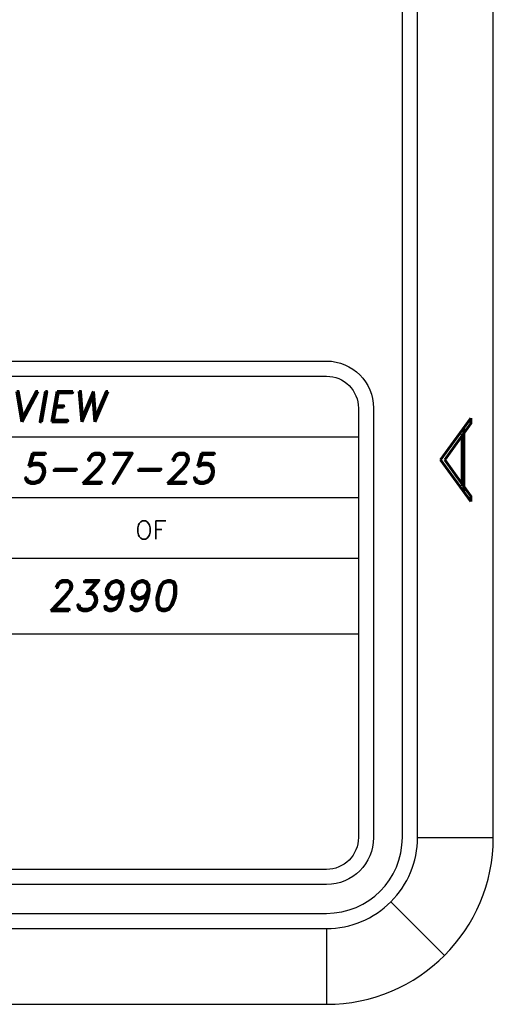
# Model space of a CAD drawing. Header units: inches. Extents: x 220 to 877, y 4 to 174.
# Tile 508 of 656: x 541.4 to 542.96, y 87.75 to 91. Entities that reach past the tile are written whole.
import ezdxf
from ezdxf.enums import TextEntityAlignment as Align

# ---------------------------------------------------------------- set-up
doc = ezdxf.new("R2010")
doc.units = ezdxf.units.IN
doc.header["$LTSCALE"] = 0.5
doc.header["$MEASUREMENT"] = 0
doc.layers.add('SID-M-D', color=42, linetype='Continuous')
doc.layers.add('SID-M-S', color=105, linetype='Continuous')
doc.styles.add('PTI', font='romand.shx', dxfattribs={"oblique": 10})
doc.styles.add('R', font='ROMAND.SHX')
doc.styles.add('ROMANS', font='ROMANS.shx', dxfattribs={"height": 0.125})

# ---------------------------------------------------------------- blocks, each defined once
blk = doc.blocks.new('*U9')
at = {"layer": 'SID-M-S'}
for p, q in [((0.2499999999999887, 6.661338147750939e-16), (0.2499999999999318, 21.99999999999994)), ((0.3, 6.661338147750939e-16), (0.299999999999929, 21.99999999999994)), ((0.55, 6.661338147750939e-16), (0.549999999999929, 21.99999999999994)), ((0.3, 6.661338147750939e-16), (0.55, 6.661338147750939e-16)), ((0.2121320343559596, -0.2121320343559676), (0.3889087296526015, -0.3889087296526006)), ((-34.00000000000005, -0.2500000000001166), (-1.13242748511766e-14, -0.2499999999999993)), ((-34.00000000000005, -0.3000000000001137), (-1.13242748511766e-14, -0.3)), ((-1.13242748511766e-14, -0.3), (2.886579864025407e-15, -0.55)), ((-34.00000000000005, -0.550000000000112), (2.886579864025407e-15, -0.55))]:
    blk.add_line(p, q, dxfattribs=at)
for centre, radius, start, end in [((0, 0), 0.3, 269.9999999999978, 1.272221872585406e-13), ((-1.143529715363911e-14, 6.661338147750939e-16), 0.25, 270, 0), ((1.110223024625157e-15, -1.110223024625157e-15), 0.5499999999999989, 270.0000000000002, 1.850504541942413e-13)]:
    blk.add_arc(centre, radius, start, end, dxfattribs=at)
at = {"layer": 'SID-M-D', "style": 'R', "width": 4}
blk.add_text('A', height=0.09999999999, rotation=90, dxfattribs=at).set_placement((0.4762159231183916, 1.074295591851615))
blk = doc.blocks.new('JM_TITTLE_BOX_SID')
at = {"layer": 'SID-M-S'}
for p, q in [((-6.604933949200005, 1.32165344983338), (0.1049989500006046, 1.32165344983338)), ((-6.604933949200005, 1.121655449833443), (0.1049989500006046, 1.121655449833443)), ((-6.604933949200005, 0.9216574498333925), (0.1049989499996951, 0.9216574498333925)), ((-4.43498749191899, 0.6716599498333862), (0.1049989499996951, 0.6716599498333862))]:
    blk.add_line(p, q, dxfattribs=at)
for points in [[(1.261213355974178e-13, -0.1549984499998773), (-6.499934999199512, -0.1549984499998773, -0.414213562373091), (-6.654933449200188, 1.163513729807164e-13), (-6.654933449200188, 1.416652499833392, -0.4142135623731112), (-6.499934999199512, 1.571650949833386), (1.261213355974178e-13, 1.571650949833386, -0.4142135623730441), (0.1549984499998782, 1.416652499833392), (0.1549984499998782, 1.163513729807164e-13, -0.4142135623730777)], [(1.261213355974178e-13, -0.1049989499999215), (-6.499934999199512, -0.1049989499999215, -0.4142135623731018), (-6.604933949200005, 1.163513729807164e-13), (-6.604933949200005, 1.416652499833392, -0.4142135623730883), (-6.499934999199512, 1.52165144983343), (1.261213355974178e-13, 1.52165144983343, -0.414213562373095), (0.1049989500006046, 1.416652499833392), (0.1049989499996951, 1.163513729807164e-13, -0.414213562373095)]]:
    blk.add_lwpolyline(points, format="xyb", close=True, dxfattribs=at)
at = {"layer": 'SID-M-D', "style": 'ROMANS'}
blk.add_text('OF', height=0.0599994, dxfattribs=at).set_placement((-0.6304765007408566, 0.9841196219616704))
at = {"layer": 'SID-M-D', "style": 'PTI', "oblique": 10}
for tag, p in [('CUSTOMER', (-5.990553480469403, 1.371591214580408)), ('DIEDATAINFO', (-2.18746001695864, 1.371591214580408)), ('PARTDESCRIPTION', (-5.966376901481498, 1.169693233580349)), ('00-00-00', (-1.009105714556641, 1.167793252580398)), ('PARTNUMBER', (-5.81595049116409, 0.9696952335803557)), ('REV', (-3.360356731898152, 0.9696952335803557)), ('SCALE', (-2.520436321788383, 0.9677952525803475)), ('SH', (-0.8571950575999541, 0.9677952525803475)), ('SHX', (-0.4057438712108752, 0.9677952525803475)), ('WTD', (-3.839149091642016, 0.7480887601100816)), ('TOOL', (-2.472915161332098, 0.7480887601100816)), ('JOB', (-0.9225366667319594, 0.7480887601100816))]:
    blk.add_attdef(tag, p, '', height=0.09999900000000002, dxfattribs=at)
blk.add_attdef('BUILT', text='', height=0.2499630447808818, dxfattribs=at).set_placement((-2.336101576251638, 0.2076912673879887), align=Align.CENTER)

msp = doc.modelspace()

# ---------------------------------------------------------------- block references
at = {"layer": 'SID-M-D'}
msp.add_blockref('*U9', (542.4107340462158, 88.30166505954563), dxfattribs=at)
at = {"layer": 'SID-M-S'}
ref = msp.add_blockref('JM_TITTLE_BOX_SID', (542.4107340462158, 88.30166505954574), dxfattribs=at)
ref.add_attrib('00-00-00', '5-27-25', (541.4016283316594, 89.46945831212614), dxfattribs={"layer": 'SID-M-D', "height": 0.09999900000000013, "style": 'PTI', "oblique": 9.999999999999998})
ref.add_attrib('JOB', '23990', (541.4881973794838, 89.04975381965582), dxfattribs={"layer": 'SID-M-D', "height": 0.09999900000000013, "style": 'PTI', "oblique": 9.999999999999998})
ref.add_attrib('DIEDATAINFO', 'SIDE ELEVATION VIEW', (540.2232740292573, 89.67325627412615), dxfattribs={"layer": 'SID-M-D', "height": 0.09999900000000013, "style": 'PTI', "oblique": 9.999999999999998})

doc.saveas('drawing.dxf')
